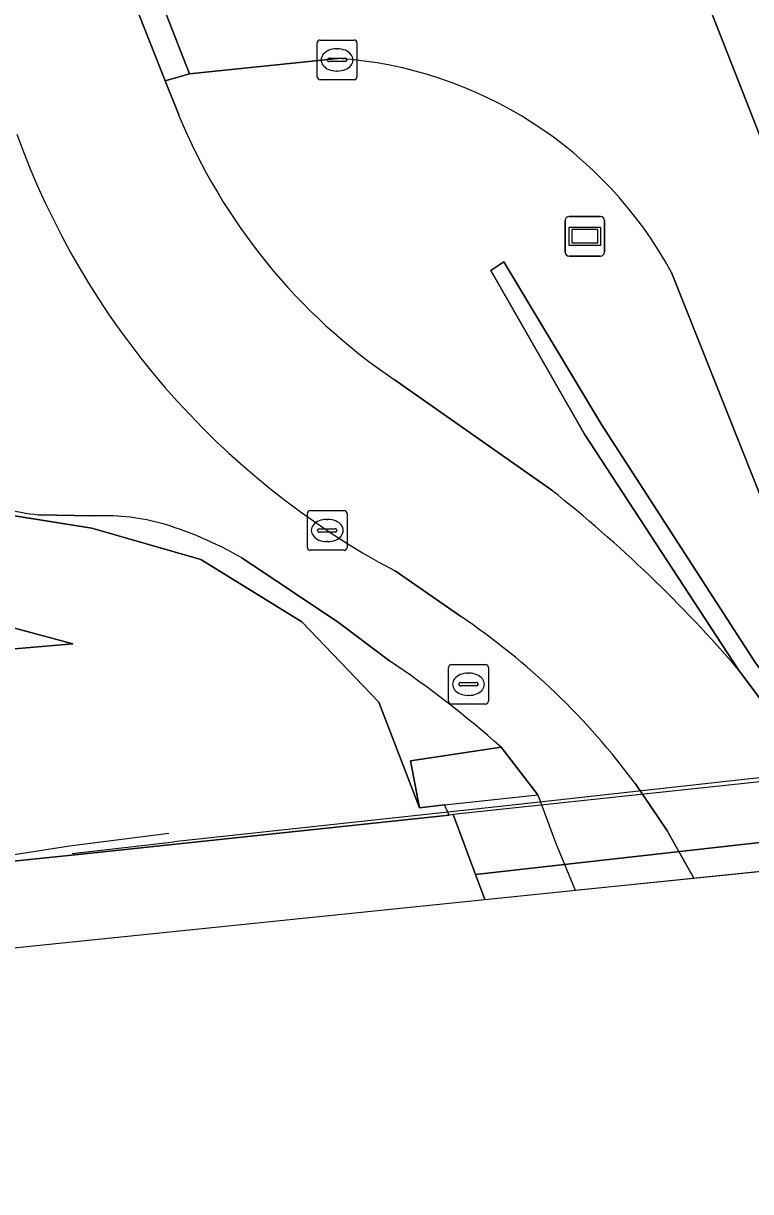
# Model space of a CAD drawing. Extents: x 160806 to 161707, y 383696 to 384148.
# Drawn here: x 161080.9 to 161099.2, y 383695.85 to 383725.26 of the extents above; entities that cross this region are included whole.
import ezdxf

# ---------------------------------------------------------------- set-up
doc = ezdxf.new("R2010")
doc.units = 0
for name, color, linetype in [('IMGEO_Berm_halfverhard', 7, 'Continuous'), ('IMGEO_Brandkraan', 7, 'Continuous'), ('IMGEO_Fietspad_open', 7, 'Continuous'), ('IMGEO_Geluidsscherm', 7, 'Continuous'), ('IMGEO_Groenvoorziening', 7, 'Continuous'), ('IMGEO_Hek', 7, 'Continuous'), ('IMGEO_Kolk', 7, 'Continuous'), ('IMGEO_Muur', 7, 'Continuous'), ('IMGEO_Rijbaan_lokaal_gesloten', 7, 'Continuous'), ('IMGEO_Spoorbaan_halfverhard', 7, 'Continuous'), ('IMGEO_Struiken', 7, 'Continuous'), ('IMGEO_Terreindeel_gesloten', 7, 'Continuous'), ('IMGEO_Verkeerseiland_open', 7, 'Continuous'), ('IMGEO_Voetpad_open', 7, 'Continuous'), ('IMGEO_Wegwijzer', 7, 'Continuous')]:
    doc.layers.add(name, color=color, linetype=linetype)

msp = doc.modelspace()

# ---------------------------------------------------------------- linework, layer by layer
at = {"layer": 'IMGEO_Berm_halfverhard'}
msp.add_arc((161607.188, 383928.487), 544.751, 199.83606, 202.25684, dxfattribs=at)
at = {"layer": 'IMGEO_Brandkraan'}
for p, q in [((161091.598, 383708.198), (161091.598, 383709.05)), ((161091.673, 383709.124), (161092.525, 383709.124)), ((161092.599, 383709.05), (161092.599, 383708.198)), ((161092.086, 383708.904), (161092.111, 383708.904)), ((161091.857, 383708.618), (161091.857, 383708.63)), ((161092.295, 383708.581), (161091.897, 383708.581)), ((161091.9, 383708.667), (161092.298, 383708.667)), ((161092.341, 383708.63), (161092.341, 383708.618)), ((161092.525, 383708.124), (161091.673, 383708.124)), ((161092.109, 383708.344), (161092.084, 383708.344))]:
    msp.add_line(p, q, dxfattribs=at)
for points in [[(161091.598, 383708.198), (161091.598, 383709.05)], [(161091.673, 383709.124), (161092.525, 383709.124)], [(161092.599, 383709.05), (161092.599, 383708.198)], [(161092.525, 383708.124), (161091.673, 383708.124)]]:
    msp.add_lwpolyline(points, dxfattribs=at)
for centre, radius, start, end in [((161091.675, 383709.048), 0.0765, 91.552, 178.448), ((161091.675, 383709.048), 0.0765, 91.552, 178.448), ((161092.523, 383709.048), 0.0765, 1.552, 88.448), ((161092.523, 383709.048), 0.0765, 1.552, 88.448), ((161091.897, 383708.627), 0.0403, 85.8775, 175.7526), ((161091.894, 383708.617), 0.0366, 178.938, 274.7102), ((161092.298, 383708.624), 0.043, 264.8664, 352.4533), ((161092.302, 383708.629), 0.0386, 1.7309, 96.639), ((161091.675, 383708.2), 0.0765, 181.552, 268.448), ((161091.675, 383708.2), 0.0765, 181.552, 268.448), ((161092.523, 383708.2), 0.0765, 271.552, 358.448), ((161092.523, 383708.2), 0.0765, 271.552, 358.448)]:
    msp.add_arc(centre, radius, start, end, dxfattribs=at)
for centre, major_axis, ratio, start_param, end_param in [((161092.085, 383708.624), (-0.387, 0.002), 0.722429, 4.712389, 7.853982), ((161092.11, 383708.624), (-0.39, 0.002), 0.717154, 1.570796, 4.712389)]:
    msp.add_ellipse(centre, major_axis=major_axis, ratio=ratio, start_param=start_param, end_param=end_param, dxfattribs=at)
at = {"layer": 'IMGEO_Fietspad_open'}
for points in [[(161084.805, 383722.966), (161084.466, 383723.821), (161081.06, 383732.456), (161080.705, 383733.661), (161080.57, 383734.119), (161077.712, 383741.17), (161074.242, 383750), (161073.898, 383750.874), (161072.088, 383755.217), (161071.934, 383755.585)], [(161094.192, 383713.512), (161090.226, 383716.302)], [(161090.251, 383711.477), (161091.9, 383710.338)], [(161097.766, 383703.744), (161102.03, 383704.181), (161102.03, 383704.182), (161101.538, 383705.448), (161100.674, 383706.607), (161098.898, 383708.99)], [(161096.302, 383706.116), (161097.088, 383704.953), (161097.766, 383703.745), (161097.766, 383703.744)]]:
    msp.add_lwpolyline(points, dxfattribs=at)
for centre, radius, start, end in [((161098.522, 383728.588), 14.825, 202.2853, 235.9697), ((161099.753, 383729.32), 20.215, 199.7949, 241.964), ((161072.782, 383686.521), 34.451, 40.7071, 51.5775), ((161081.789, 383695.39), 18.046, 36.4665, 55.9249)]:
    msp.add_arc(centre, radius, start, end, dxfattribs=at)
at = {"layer": 'IMGEO_Geluidsscherm'}
for points in [[(161256.51, 383743.12), (161249.612, 383739.954), (161248.72, 383739.54), (161241.963, 383736.873), (161236.193, 383734.685), (161228.693, 383732.22), (161217.372, 383729.033), (161206.635, 383726.018), (161197.727, 383723.507), (161189.766, 383721.326), (161181.188, 383719.127), (161172.534, 383717.021), (161165.045, 383715.375), (161153.988, 383713.232), (161142.982, 383711.386), (161133.826, 383710.13), (161117.867, 383708.27), (161103.056, 383706.669), (161093.058, 383705.562), (161084.681, 383704.654)], [(161082.125, 383704.362), (161084.681, 383704.654)]]:
    msp.add_lwpolyline(points, dxfattribs=at)
at = {"layer": 'IMGEO_Groenvoorziening'}
for points in [[(161079.566, 383713.317), (161077.262, 383714.417), (161077.823, 383713.319), (161080.891, 383712.831), (161082.615, 383712.557), (161085.364, 383711.762), (161087.902, 383710.2), (161089.842, 383708.174), (161090.866, 383705.516), (161090.635, 383706.695), (161092.922, 383707.038)], [(161082.625, 383712.863), (161081.276, 383712.89)], [(161090.114, 383709.212), (161088.823, 383710.182), (161086.395, 383711.807)]]:
    msp.add_lwpolyline(points, dxfattribs=at)
for centre, radius, start, end in [((161082.056, 383719.649), 6.804, 248.5379, 263.4212), ((161082.886, 383706.998), 5.871, 75.9427, 92.5487), ((161081.72, 383703.707), 9.352, 60.0067, 73.9086), ((161075.613, 383687.582), 26.041, 48.3426, 56.1621)]:
    msp.add_arc(centre, radius, start, end, dxfattribs=at)
at = {"layer": 'IMGEO_Hek'}
for points in [[(161077.823, 383713.319), (161082.615, 383712.557), (161085.364, 383711.762), (161087.902, 383710.2), (161089.842, 383708.174), (161090.866, 383705.516)], [(161084.555, 383704.866), (161082.059, 383704.545), (161077.717, 383703.87), (161074.945, 383703.576), (161073.852, 383703.453), (161066.359, 383702.75), (161053.876, 383701.607), (161046.412, 383701.035), (161041.411, 383700.754), (161031.392, 383700.349), (161013.875, 383699.768), (161008.19, 383699.597), (160996.33, 383699.168), (160983.78, 383698.726), (160976.256, 383698.527), (160958.785, 383697.993), (160951.307, 383697.771), (160943.792, 383697.709), (160938.784, 383697.68), (160932.094, 383697.764)]]:
    msp.add_lwpolyline(points, dxfattribs=at)
at = {"layer": 'IMGEO_Kolk'}
for p, q in [((161088.291, 383723.919), (161088.291, 383724.771)), ((161088.366, 383724.845), (161089.218, 383724.845)), ((161088.779, 383724.625), (161088.804, 383724.625)), ((161089.292, 383724.771), (161089.292, 383723.919)), ((161088.55, 383724.339), (161088.55, 383724.351)), ((161088.988, 383724.302), (161088.59, 383724.302)), ((161088.593, 383724.388), (161088.991, 383724.388)), ((161089.034, 383724.351), (161089.034, 383724.339)), ((161088.802, 383724.065), (161088.777, 383724.065)), ((161089.218, 383723.845), (161088.366, 383723.845)), ((161088.043, 383712.071), (161088.043, 383712.923)), ((161088.118, 383712.997), (161088.97, 383712.997)), ((161089.044, 383712.923), (161089.044, 383712.071)), ((161088.345, 383712.54), (161088.743, 383712.54)), ((161088.531, 383712.777), (161088.556, 383712.777)), ((161088.302, 383712.491), (161088.302, 383712.503)), ((161088.74, 383712.454), (161088.342, 383712.454)), ((161088.786, 383712.503), (161088.786, 383712.491)), ((161088.97, 383711.997), (161088.118, 383711.997)), ((161088.554, 383712.217), (161088.529, 383712.217))]:
    msp.add_line(p, q, dxfattribs=at)
for points in [[(161088.291, 383723.919), (161088.291, 383724.771)], [(161088.366, 383724.845), (161089.218, 383724.845)], [(161089.292, 383724.771), (161089.292, 383723.919)], [(161089.218, 383723.845), (161088.366, 383723.845)], [(161088.043, 383712.071), (161088.043, 383712.923)], [(161088.118, 383712.997), (161088.97, 383712.997)], [(161089.044, 383712.923), (161089.044, 383712.071)], [(161088.97, 383711.997), (161088.118, 383711.997)]]:
    msp.add_lwpolyline(points, dxfattribs=at)
for centre, radius, start, end in [((161088.368, 383724.769), 0.0765, 91.552, 178.448), ((161088.368, 383724.769), 0.0765, 91.552, 178.448), ((161089.216, 383724.769), 0.0765, 1.552, 88.448), ((161089.216, 383724.769), 0.0765, 1.552, 88.448), ((161088.59, 383724.348), 0.0403, 85.8775, 175.7526), ((161088.587, 383724.338), 0.0366, 178.938, 274.7102), ((161088.991, 383724.345), 0.043, 264.8664, 352.4533), ((161088.995, 383724.35), 0.0386, 1.7309, 96.639), ((161088.368, 383723.921), 0.0765, 181.552, 268.448), ((161088.368, 383723.921), 0.0765, 181.552, 268.448), ((161089.216, 383723.921), 0.0765, 271.552, 358.448), ((161089.216, 383723.921), 0.0765, 271.552, 358.448), ((161088.12, 383712.921), 0.0765, 91.552, 178.448), ((161088.12, 383712.921), 0.0765, 91.552, 178.448), ((161088.968, 383712.921), 0.0765, 1.552, 88.448), ((161088.968, 383712.921), 0.0765, 1.552, 88.448), ((161088.342, 383712.5), 0.0403, 85.8775, 175.7526), ((161088.747, 383712.502), 0.0386, 1.7309, 96.639), ((161088.339, 383712.49), 0.0366, 178.938, 274.7102), ((161088.743, 383712.497), 0.043, 264.8664, 352.4533), ((161088.12, 383712.073), 0.0765, 181.552, 268.448), ((161088.12, 383712.073), 0.0765, 181.552, 268.448), ((161088.968, 383712.073), 0.0765, 271.552, 358.448), ((161088.968, 383712.073), 0.0765, 271.552, 358.448)]:
    msp.add_arc(centre, radius, start, end, dxfattribs=at)
for centre, major_axis, ratio, start_param, end_param in [((161088.778, 383724.345), (-0.387, 0.002), 0.722429, 4.712389, 7.853982), ((161088.803, 383724.345), (-0.39, 0.002), 0.717154, 1.570796, 4.712389), ((161088.53, 383712.497), (-0.387, 0.002), 0.722429, 4.712389, 7.853982), ((161088.555, 383712.497), (-0.39, 0.002), 0.717154, 1.570796, 4.712389)]:
    msp.add_ellipse(centre, major_axis=major_axis, ratio=ratio, start_param=start_param, end_param=end_param, dxfattribs=at)
at = {"layer": 'IMGEO_Muur'}
msp.add_lwpolyline([(161095.443, 383715.163), (161092.988, 383719.257), (161092.664, 383719.046), (161095.021, 383714.923), (161098.898, 383708.99), (161100.674, 383706.607), (161101.538, 383705.448), (161102.018, 383705.483), (161101.164, 383706.662), (161099.304, 383709.19)], close=True, dxfattribs=at)
msp.add_lwpolyline([(161091.717, 383705.343), (161091.615, 383705.332), (161082.438, 383704.359)], dxfattribs=at)
at = {"layer": 'IMGEO_Rijbaan_lokaal_gesloten'}
for points in [[(161080.521, 383782.879), (161078.277, 383787.537), (161077.524, 383788.998), (161075.001, 383788.231), (161074.06, 383787.945), (161075.725, 383784.96), (161077.022, 383782.168), (161078.529, 383778.234), (161084.322, 383762.444), (161094.418, 383735.279), (161098.056, 383725.946), (161105.565, 383706.821), (161108.924, 383707.18), (161108.812, 383707.52), (161103.024, 383722.158)], [(161097.209, 383718.989), (161102.075, 383706.764), (161102.196, 383706.461), (161105.565, 383706.821), (161098.056, 383725.946), (161094.418, 383735.279), (161084.322, 383762.444), (161078.529, 383778.234), (161077.022, 383782.168), (161075.725, 383784.96), (161074.06, 383787.945)], [(161082.05, 383732.909), (161081.638, 383732.72), (161083.256, 383728.663), (161085.079, 383723.992), (161088.812, 383724.384)]]:
    msp.add_lwpolyline(points, dxfattribs=at)
for centre, radius, start, end in [((161607.188, 383928.487), 544.751, 199.83606, 202.25684), ((161088.102, 383714.046), 10.362, 28.4897, 86.0695)]:
    msp.add_arc(centre, radius, start, end, dxfattribs=at)
at = {"layer": 'IMGEO_Spoorbaan_halfverhard'}
msp.add_lwpolyline([(160821.504, 383711.182), (160875.894, 383702.41), (160922.821, 383695.85), (160996.257, 383695.919), (161042.213, 383698.051), (161092.512, 383703.206), (161091.717, 383705.343), (161091.615, 383705.332), (161082.438, 383704.359), (161077.717, 383703.87), (161074.945, 383703.576), (161073.852, 383703.453), (161066.359, 383702.75), (161050.171, 383701.028), (161040.034, 383700.432), (161009.181, 383699.4), (160949.68, 383697.713), (160939.829, 383697.51), (160932.571, 383697.47), (160925.335, 383698.113), (160925.233, 383698.384), (160918.04, 383698.804), (160906.104, 383699.5)], dxfattribs=at)
msp.add_lwpolyline([(161108.202, 383704.814), (161126.818, 383706.714), (161126.463, 383707.61), (161103.837, 383705.137), (161092.278, 383703.835), (161092.512, 383703.206)], close=True, dxfattribs=at)
at = {"layer": 'IMGEO_Struiken'}
for points in [[(161077.955, 383710.652), (161079.361, 383710.387), (161082.144, 383709.639), (161079.881, 383709.452), (161074.335, 383709.03), (161074.795, 383704.917), (161074.945, 383703.576), (161077.717, 383703.87), (161082.438, 383704.359), (161091.615, 383705.332), (161091.496, 383705.585), (161090.866, 383705.516), (161089.842, 383708.174), (161087.902, 383710.2), (161085.364, 383711.762), (161082.615, 383712.557), (161080.891, 383712.831), (161077.823, 383713.319), (161076.852, 383713.473), (161073.835, 383713.492), (161074.112, 383711.017)], [(161074.112, 383711.017), (161074.335, 383709.03), (161079.881, 383709.452), (161082.144, 383709.639), (161079.361, 383710.387), (161077.955, 383710.652)]]:
    msp.add_lwpolyline(points, close=True, dxfattribs=at)
at = {"layer": 'IMGEO_Terreindeel_gesloten'}
msp.add_lwpolyline([(161126.463, 383707.61), (161125.885, 383709.069), (161109.284, 383707.218), (161091.717, 383705.343), (161092.278, 383703.835), (161103.837, 383705.137)], close=True, dxfattribs=at)
at = {"layer": 'IMGEO_Verkeerseiland_open'}
for points in [[(161088.812, 383724.384), (161085.079, 383723.992), (161084.466, 383723.821), (161084.805, 383722.966)], [(161092.664, 383719.046), (161092.988, 383719.257), (161095.443, 383715.163), (161099.304, 383709.19), (161101.164, 383706.662), (161102.018, 383705.483), (161102.552, 383705.539), (161102.284, 383706.224), (161102.196, 383706.461), (161102.075, 383706.764), (161097.209, 383718.989)], [(161098.898, 383708.99), (161095.021, 383714.923), (161092.664, 383719.046)], [(161090.226, 383716.302), (161094.192, 383713.512)]]:
    msp.add_lwpolyline(points, dxfattribs=at)
msp.add_lwpolyline([(161090.635, 383706.695), (161090.866, 383705.516), (161091.496, 383705.585), (161093.847, 383705.841), (161092.922, 383707.038)], close=True, dxfattribs=at)
for centre, radius, start, end in [((161088.102, 383714.046), 10.362, 28.4897, 86.0695), ((161098.522, 383728.588), 14.825, 202.2853, 235.9697), ((161072.782, 383686.521), 34.451, 40.7071, 51.5775)]:
    msp.add_arc(centre, radius, start, end, dxfattribs=at)
at = {"layer": 'IMGEO_Voetpad_open'}
msp.add_lwpolyline([(161083.256, 383728.663), (161081.638, 383732.72), (161081.06, 383732.456), (161084.466, 383723.821), (161085.079, 383723.992)], close=True, dxfattribs=at)
for points in [[(161081.276, 383712.89), (161082.625, 383712.863)], [(161086.395, 383711.807), (161088.823, 383710.182), (161090.114, 383709.212)], [(161091.9, 383710.338), (161090.251, 383711.477)], [(161092.922, 383707.038), (161093.847, 383705.841), (161094.29, 383704.641), (161094.784, 383703.439), (161094.784, 383703.439), (161097.766, 383703.744)], [(161097.766, 383703.744), (161097.766, 383703.745), (161097.088, 383704.953), (161096.302, 383706.116)]]:
    msp.add_lwpolyline(points, dxfattribs=at)
for centre, radius, start, end in [((161099.753, 383729.32), 20.215, 199.7949, 241.964), ((161082.056, 383719.649), 6.804, 248.5379, 263.4212), ((161082.886, 383706.998), 5.871, 75.9427, 92.5487), ((161081.72, 383703.707), 9.352, 60.0067, 73.9086), ((161081.789, 383695.39), 18.046, 36.4665, 55.9249), ((161075.613, 383687.582), 26.041, 48.3426, 56.1621)]:
    msp.add_arc(centre, radius, start, end, dxfattribs=at)
at = {"layer": 'IMGEO_Wegwijzer'}
for p, q in [((161094.53, 383719.504), (161094.53, 383720.304)), ((161094.53, 383720.304), (161094.53, 383719.504)), ((161094.63, 383720.404), (161095.42, 383720.404)), ((161095.42, 383720.404), (161094.63, 383720.404)), ((161095.52, 383720.304), (161095.52, 383719.504)), ((161095.52, 383719.504), (161095.52, 383720.304)), ((161095.42, 383719.404), (161094.63, 383719.404)), ((161094.63, 383719.404), (161095.42, 383719.404))]:
    msp.add_line(p, q, dxfattribs=at)
for points in [[(161094.631, 383720.136), (161095.419, 383720.136), (161095.419, 383719.672), (161094.631, 383719.672), (161094.631, 383720.136)], [(161094.696, 383720.071), (161094.696, 383719.737), (161095.354, 383719.737), (161095.354, 383720.071), (161094.696, 383720.071)]]:
    msp.add_lwpolyline(points, dxfattribs=at)
for centre, start, end in [((161094.63, 383720.304), 90, 180), ((161094.63, 383720.304), 90, 180), ((161095.42, 383720.304), 0, 90), ((161095.42, 383720.304), 360, 90), ((161094.63, 383719.504), 180, 270), ((161094.63, 383719.504), 180, 270), ((161095.42, 383719.504), 270, 0), ((161095.42, 383719.504), 270, 0)]:
    msp.add_arc(centre, 0.1, start, end, dxfattribs=at)

doc.saveas('drawing.dxf')
